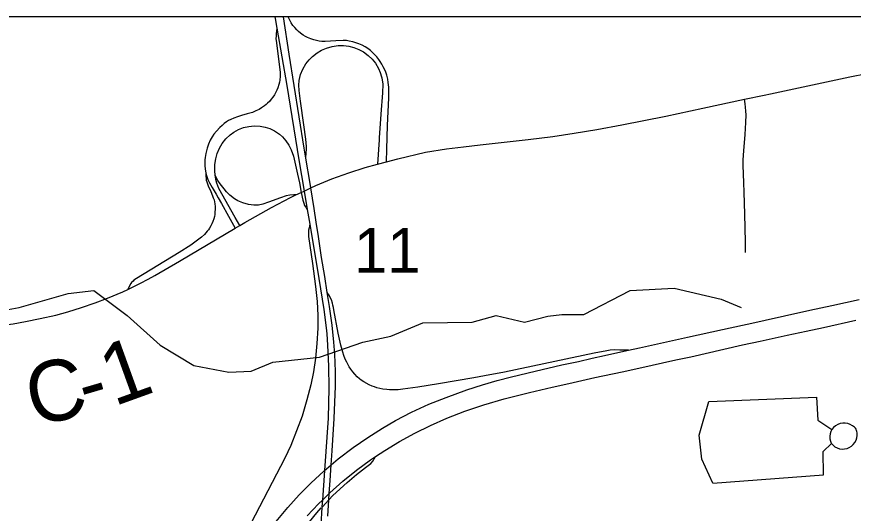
# Model space of a CAD drawing. Extents: x 0 to 34, y 0 to 22.
# Drawn here: x 4.191 to 4.974, y 20.641 to 21.106 of the extents above; entities that cross this region are included whole.
import ezdxf

# ---------------------------------------------------------------- set-up
doc = ezdxf.new("R2010")
doc.units = 0
for name, color, linetype in [('GM_X_City_Street', 7, 'Continuous'), ('GM_X_Corporation', 7, 'Continuous'), ('GM_X_County_Road', 7, 'Continuous'), ('GM_X_County_Road_Text', 7, 'Continuous'), ('GM_X_Interchange_Ramps', 7, 'Continuous'), ('GM_X_Interstate_Route', 7, 'Continuous'), ('GM_X_Minor_River', 7, 'Continuous'), ('GM_X_Section_Text', 7, 'Continuous')]:
    doc.layers.add(name, color=color, linetype=linetype)

msp = doc.modelspace()

# ---------------------------------------------------------------- linework, layer by layer
at = {"layer": 'GM_X_City_Street'}
for p, q in [((4.83911, 20.7456), (4.94017, 20.74974)), ((4.84312, 20.66909), (4.94673, 20.67701))]:
    msp.add_line(p, q, dxfattribs=at)
for points in [[(4.87344, 20.88515), (4.87363, 20.89506), (4.87302, 20.92082), (4.87228, 20.94148), (4.87195, 20.95018), (4.87134, 20.96694), (4.87127, 20.97191), (4.87192, 20.98021), (4.87317, 20.99569), (4.87388, 21.00684), (4.87419, 21.01391), (4.87396, 21.01729), (4.87357, 21.02106), (4.87326, 21.0242), (4.8725, 21.02853)], [(4.94017, 20.74974), (4.94143, 20.72801), (4.95439, 20.71948)], [(4.84312, 20.66909), (4.83262, 20.69161), (4.83034, 20.71412), (4.83911, 20.7456)], [(4.95439, 20.71948), (4.95337, 20.71743), (4.95272, 20.71524), (4.95245, 20.71297), (4.95257, 20.71069), (4.95308, 20.70846), (4.95387, 20.70657)], [(4.95396, 20.70635), (4.95553, 20.70462), (4.95738, 20.70318), (4.95945, 20.70209), (4.96168, 20.70137), (4.96401, 20.70105), (4.96634, 20.70114), (4.96864, 20.70163), (4.9708, 20.70252), (4.97279, 20.70376), (4.97453, 20.70533), (4.97597, 20.70718), (4.97706, 20.70925), (4.97778, 20.71148), (4.9781, 20.71381), (4.97801, 20.71615), (4.97786, 20.71731), (4.97754, 20.71844), (4.97706, 20.7195), (4.97643, 20.72049), (4.97566, 20.72138)], [(4.97566, 20.72138), (4.97379, 20.72289), (4.97167, 20.72407), (4.96939, 20.72487), (4.96701, 20.72527), (4.9646, 20.72526), (4.96222, 20.72484), (4.95994, 20.72402), (4.95784, 20.72284), (4.95597, 20.7213), (4.95439, 20.71948)], [(4.94673, 20.67701), (4.94622, 20.69865), (4.95396, 20.70635)]]:
    msp.add_lwpolyline(points, dxfattribs=at)
at = {"layer": 'GM_X_Corporation'}
for points in [[(8.71189, 21.10587), (4.05187, 21.10587), (4.0235, 20.82345), (4.01985, 20.77609), (3.99438, 20.44602), (3.94344, 19.94543), (3.9323, 19.82972), (3.91097, 19.60628), (3.89162, 19.41052)], [(7.91119, 21.10587), (4.05187, 21.10587), (4.0235, 20.82345), (4.01985, 20.77609), (3.99438, 20.44602), (3.94344, 19.94543), (3.9323, 19.82972), (3.91097, 19.60628), (3.89162, 19.41052)]]:
    msp.add_lwpolyline(points, dxfattribs=at)
msp.add_lwpolyline([(5.06523, 21.10587), (4.05189, 21.10587), (3.99095, 20.45499), (4.99301, 20.3518)], close=True, dxfattribs=at)
at = {"layer": 'GM_X_County_Road'}
for p, q in [((4.8725, 21.02853), (4.89121, 21.0325)), ((4.52915, 20.96781), (4.53729, 20.96994)), ((4.53729, 20.96994), (4.54797, 20.97273)), ((4.39568, 20.90778), (4.40003, 20.91034))]:
    msp.add_line(p, q, dxfattribs=at)
for points in [[(4.89121, 21.0325), (4.89712, 21.03376), (4.97121, 21.04955), (5.00304, 21.05593), (5.03823, 21.06186), (5.05885, 21.06496)], [(4.62525, 20.98579), (4.67007, 20.99078), (4.69307, 20.99369), (4.71328, 20.99671), (4.73442, 21.00019), (4.75787, 21.00449), (4.7991, 21.01285), (4.83348, 21.02017), (4.8725, 21.02853)], [(4.54797, 20.97273), (4.57393, 20.9789), (4.59367, 20.98215), (4.60947, 20.98401), (4.62525, 20.98579)], [(4.45266, 20.93897), (4.45764, 20.94132), (4.46037, 20.94262), (4.46651, 20.94549), (4.47138, 20.94777), (4.48636, 20.95393), (4.50215, 20.95962), (4.51737, 20.96473), (4.52915, 20.96781)], [(4.40003, 20.91034), (4.40484, 20.91317), (4.4298, 20.92722), (4.44769, 20.93663), (4.45266, 20.93897)], [(4.29534, 20.85049), (4.3002, 20.85278), (4.30716, 20.85623), (4.31436, 20.86022), (4.32043, 20.86368), (4.34351, 20.87705), (4.39568, 20.90778)], [(4.02373, 20.82292), (4.04315, 20.82099), (4.06723, 20.81858), (4.09318, 20.81623), (4.10798, 20.81505), (4.12339, 20.81437), (4.13632, 20.8142), (4.14616, 20.81445), (4.16031, 20.81528), (4.17443, 20.81658), (4.18785, 20.81835), (4.19938, 20.82031), (4.21328, 20.82313), (4.22769, 20.82652), (4.23898, 20.82959), (4.25194, 20.83357), (4.26477, 20.83798), (4.27634, 20.84225), (4.29053, 20.84822), (4.29534, 20.85049)]]:
    msp.add_lwpolyline(points, dxfattribs=at)
at = {"layer": 'GM_X_Interchange_Ramps'}
msp.add_line((4.46328, 20.9254), (4.46561, 20.91155), dxfattribs=at)
for points in [[(4.43302, 21.10587), (4.43329, 21.10427), (4.43487, 21.0953)], [(4.46188, 20.97355), (4.46034, 20.98279), (4.44632, 21.07088), (4.44103, 21.10587)], [(4.53954, 21.03991), (4.53912, 21.04432), (4.5386, 21.0473), (4.53762, 21.05112), (4.53669, 21.05385), (4.53552, 21.05677), (4.53443, 21.05897), (4.53314, 21.0614), (4.53161, 21.0638), (4.53014, 21.06595), (4.52836, 21.0683), (4.52631, 21.07061), (4.52408, 21.07275), (4.52235, 21.07415), (4.5198, 21.07602), (4.51748, 21.07753), (4.51459, 21.0791), (4.51138, 21.08058), (4.50883, 21.08157), (4.50578, 21.08248), (4.50248, 21.08314), (4.49992, 21.08347), (4.49671, 21.08358), (4.48986, 21.08342), (4.47993, 21.08275), (4.47694, 21.08276), (4.47435, 21.08307), (4.47204, 21.08351), (4.4695, 21.08414), (4.46648, 21.0851), (4.4634, 21.08643), (4.46156, 21.08731), (4.45939, 21.08861), (4.45693, 21.09038), (4.45489, 21.09208), (4.4534, 21.09365), (4.45149, 21.09575), (4.44986, 21.09773), (4.4481, 21.1003), (4.44683, 21.10263), (4.44562, 21.1051), (4.44536, 21.10587)], [(4.43487, 21.0953), (4.43411, 21.09028), (4.43397, 21.08789), (4.43393, 21.08527), (4.43405, 21.08367), (4.43793, 21.05397), (4.43795, 21.05024), (4.4376, 21.04653), (4.43718, 21.04444), (4.43674, 21.04227), (4.43574, 21.03933), (4.43478, 21.03704), (4.43364, 21.03474), (4.43242, 21.03266), (4.43109, 21.03068), (4.42953, 21.02861), (4.42775, 21.02648), (4.42614, 21.02498), (4.42479, 21.02373), (4.4233, 21.02257), (4.42054, 21.02052), (4.41813, 21.01914), (4.41516, 21.01763), (4.4119, 21.0163), (4.40806, 21.01528)], [(4.43487, 21.0953), (4.44426, 21.04159), (4.45547, 20.97173), (4.46037, 20.94262), (4.46328, 20.9254)], [(4.46188, 20.97355), (4.4623, 20.97867), (4.4625, 20.9811), (4.46241, 20.98445), (4.4619, 20.99106), (4.46007, 21.00477), (4.45678, 21.02695), (4.45553, 21.03683), (4.45538, 21.04181), (4.4557, 21.04615), (4.4569, 21.05162), (4.45896, 21.05682), (4.46179, 21.06163), (4.4649, 21.06545), (4.46801, 21.0685), (4.47243, 21.07193), (4.47671, 21.07448), (4.48125, 21.0765), (4.48661, 21.0781), (4.49214, 21.0789), (4.49712, 21.07891), (4.50205, 21.07832), (4.50688, 21.07711), (4.51151, 21.07531), (4.51587, 21.07295), (4.52036, 21.06962), (4.52391, 21.06615), (4.52701, 21.06226), (4.52989, 21.05747), (4.53162, 21.0535), (4.53276, 21.0497)], [(4.53276, 21.0497), (4.53304, 21.04875), (4.53387, 21.04262), (4.53369, 21.03457), (4.53202, 21.01473), (4.53064, 20.99241), (4.53053, 20.99055), (4.52915, 20.96781)], [(4.53729, 20.96994), (4.53762, 20.98193), (4.53823, 21.00387), (4.5396, 21.02996), (4.53954, 21.03991)], [(4.40806, 21.01528), (4.4071, 21.01502), (4.40167, 21.01343), (4.3978, 21.0122), (4.39438, 21.01089), (4.3917, 21.00964), (4.3896, 21.00859), (4.38777, 21.00741), (4.38547, 21.00577), (4.3835, 21.00414), (4.38128, 21.00211), (4.37814, 20.99876), (4.37577, 20.99575), (4.3742, 20.99345), (4.3723, 20.99031), (4.37066, 20.98664), (4.36942, 20.98264), (4.36817, 20.97785), (4.36752, 20.97419), (4.36726, 20.97176), (4.36726, 20.9694), (4.36726, 20.96612), (4.36752, 20.96344), (4.36822, 20.95946)], [(4.40003, 20.91034), (4.39588, 20.9177), (4.38053, 20.94492), (4.37945, 20.94751), (4.37857, 20.95015), (4.37777, 20.95342), (4.3772, 20.95622), (4.37709, 20.95721), (4.37658, 20.96178), (4.37666, 20.96738), (4.37748, 20.97291), (4.37883, 20.9777), (4.381, 20.98286), (4.38349, 20.98716), (4.38693, 20.99157), (4.39102, 20.99539), (4.39458, 20.99791), (4.39896, 21.00025), (4.40362, 21.00202), (4.40846, 21.00314), (4.41342, 21.0036), (4.41902, 21.00338), (4.42391, 21.00245), (4.42806, 21.00112), (4.43257, 20.99902), (4.43722, 20.99592), (4.44001, 20.99345), (4.44328, 20.9897), (4.44603, 20.98555), (4.44827, 20.98109), (4.45033, 20.97521), (4.45161, 20.96978), (4.45405, 20.95829), (4.45589, 20.95023), (4.45764, 20.94132), (4.45905, 20.93412), (4.45993, 20.93131), (4.4608, 20.92921), (4.46194, 20.92746), (4.46328, 20.9254)], [(4.48193, 20.84765), (4.47959, 20.86259), (4.47672, 20.88036), (4.47361, 20.89998), (4.47152, 20.91347), (4.46956, 20.92636), (4.46651, 20.94549), (4.46584, 20.94968), (4.46188, 20.97355)], [(4.36822, 20.95946), (4.36826, 20.95617), (4.36843, 20.95448), (4.36871, 20.95289), (4.36908, 20.9511), (4.37054, 20.94737), (4.37289, 20.94221), (4.37453, 20.93825), (4.37526, 20.93628), (4.37595, 20.93441), (4.3764, 20.93261), (4.37674, 20.93057), (4.37691, 20.92825), (4.37691, 20.92576), (4.37679, 20.92277), (4.37657, 20.92074), (4.37634, 20.91887), (4.37583, 20.91667), (4.37493, 20.91419), (4.37385, 20.91186), (4.37289, 20.90994), (4.37162, 20.90781), (4.37069, 20.90644), (4.36962, 20.90497), (4.36694, 20.9019), (4.36425, 20.89937), (4.35431, 20.89185), (4.3433, 20.88516), (4.30324, 20.86084), (4.30085, 20.8591), (4.30007, 20.85831), (4.29874, 20.85698), (4.29805, 20.85593), (4.29689, 20.85375), (4.29534, 20.85049)], [(4.36822, 20.95946), (4.36883, 20.95714), (4.37021, 20.95355), (4.37158, 20.9504), (4.37412, 20.9459), (4.37799, 20.93955), (4.37991, 20.9364), (4.38303, 20.93108), (4.38946, 20.91922), (4.39568, 20.90778)], [(4.45266, 20.93897), (4.45064, 20.93911), (4.44696, 20.9388), (4.44339, 20.93799), (4.43813, 20.93641), (4.42704, 20.93218), (4.42177, 20.93041), (4.41749, 20.92954), (4.41316, 20.92951), (4.40823, 20.93009), (4.40282, 20.93147), (4.39825, 20.93337), (4.39504, 20.93522), (4.3907, 20.93872), (4.3877, 20.94185), (4.38535, 20.94475), (4.38181, 20.94938), (4.37965, 20.95253), (4.37709, 20.95721)], [(4.46561, 20.91155), (4.46487, 20.90814), (4.46442, 20.90611), (4.46434, 20.90355), (4.46451, 20.90003), (4.46805, 20.87484), (4.47097, 20.85329), (4.47243, 20.83906), (4.4731, 20.82599), (4.47306, 20.81415), (4.47233, 20.79986), (4.47097, 20.78622), (4.46902, 20.77328), (4.46651, 20.76108), (4.46294, 20.74719), (4.45835, 20.73189)], [(4.46561, 20.91155), (4.46655, 20.90595), (4.47396, 20.86058), (4.4787, 20.83177), (4.48088, 20.81451), (4.48156, 20.80881), (4.48227, 20.79843), (4.48327, 20.77857), (4.48356, 20.75808), (4.48276, 20.72998)], [(4.48853, 20.72954), (4.48979, 20.76004), (4.48968, 20.77372), (4.48899, 20.78988), (4.48814, 20.80105), (4.48643, 20.81713), (4.48401, 20.83437), (4.48193, 20.84765)], [(4.5261, 20.75915), (4.52393, 20.76001), (4.52107, 20.76123), (4.51619, 20.76396), (4.51364, 20.76565), (4.51216, 20.76685), (4.51009, 20.76864), (4.50766, 20.77114), (4.50582, 20.77341), (4.50388, 20.77591), (4.50255, 20.77796), (4.50186, 20.7792), (4.50017, 20.78245), (4.49884, 20.78517), (4.49745, 20.78855), (4.49641, 20.79174), (4.49462, 20.79836), (4.49224, 20.80961), (4.48824, 20.83139), (4.4878, 20.83362), (4.48729, 20.83572), (4.48681, 20.83755), (4.48581, 20.84066), (4.48481, 20.84294), (4.484, 20.84445), (4.48193, 20.84765)], [(4.76414, 20.79364), (4.75584, 20.79374), (4.75132, 20.7938), (4.74698, 20.79351), (4.74368, 20.79311), (4.73182, 20.7907), (4.6479, 20.77292), (4.62914, 20.76943), (4.61913, 20.76763), (4.60256, 20.7648), (4.58606, 20.76205), (4.56679, 20.75891), (4.55276, 20.75694), (4.54843, 20.75661), (4.54469, 20.75651), (4.54036, 20.75661), (4.53781, 20.75682), (4.53413, 20.75725), (4.53104, 20.75782), (4.5283, 20.75845), (4.5261, 20.75915)], [(4.45835, 20.73189), (4.44778, 20.70433), (4.4421, 20.69255), (4.41445, 20.63906), (4.39511, 20.60085), (4.38655, 20.58294), (4.37958, 20.56704), (4.37316, 20.55092), (4.36706, 20.534), (4.36175, 20.51748), (4.35711, 20.50013), (4.35357, 20.48377), (4.35086, 20.46852), (4.3485, 20.45133), (4.34685, 20.43343), (4.34606, 20.41735), (4.34579, 20.39874), (4.34617, 20.3789), (4.34732, 20.35534), (4.34824, 20.34626), (4.34914, 20.33724), (4.35024, 20.33136), (4.35208, 20.32678), (4.35503, 20.32171)], [(4.48276, 20.72998), (4.47931, 20.68079), (4.47737, 20.65314), (4.47696, 20.64732), (4.47691, 20.64642), (4.47486, 20.61387)], [(4.48251, 20.63811), (4.48351, 20.65361), (4.48389, 20.65951), (4.48468, 20.67161), (4.48566, 20.68618), (4.48657, 20.6995), (4.48853, 20.72954)], [(4.47744, 20.64699), (4.48351, 20.65361), (4.48711, 20.65752), (4.50056, 20.66954), (4.50933, 20.6771), (4.51786, 20.68359), (4.52278, 20.68756), (4.52495, 20.68984), (4.52603, 20.69188), (4.52714, 20.69398)], [(4.44869, 20.6127), (4.47222, 20.64131), (4.47641, 20.64587)]]:
    msp.add_lwpolyline(points, dxfattribs=at)
at = {"layer": 'GM_X_Interstate_Route'}
for points in [[(4.43423, 20.63325), (4.44494, 20.64617), (4.45579, 20.65813), (4.46673, 20.66916), (4.47904, 20.68056), (4.48566, 20.68618), (4.49231, 20.69181), (4.50609, 20.70242), (4.51989, 20.71196), (4.53355, 20.72057), (4.54589, 20.72777), (4.56078, 20.73548), (4.57719, 20.74292), (4.59332, 20.74944), (4.61261, 20.75638), (4.62743, 20.76103), (4.64112, 20.76513), (4.65433, 20.76864), (4.67667, 20.77403), (4.70149, 20.77979), (4.71729, 20.78315), (4.72999, 20.78611), (4.74152, 20.78863), (4.7567, 20.79195), (4.76414, 20.79364), (4.77427, 20.79594), (4.81918, 20.80582), (4.85194, 20.81305), (4.88233, 20.81953), (4.89201, 20.82176), (4.91021, 20.82575), (4.93386, 20.83107), (4.9545, 20.83557), (4.97999, 20.84113)], [(4.46307, 20.63833), (4.4738, 20.64966), (4.47737, 20.65314), (4.48389, 20.65951), (4.48452, 20.66012), (4.49662, 20.67093), (4.50923, 20.68115), (4.52231, 20.69077), (4.52714, 20.69398), (4.53582, 20.69976), (4.54972, 20.70815), (4.56396, 20.71592), (4.57852, 20.72309), (4.59395, 20.72988), (4.61083, 20.73641), (4.62858, 20.74236), (4.64774, 20.74793), (4.67127, 20.75396), (4.69246, 20.75897), (4.70823, 20.76249), (4.73249, 20.7679), (4.75799, 20.77345), (4.77377, 20.7769), (4.80837, 20.78442), (4.82231, 20.78752), (4.8532, 20.79458), (4.87079, 20.79849), (4.88719, 20.80206), (4.91269, 20.80757), (4.93028, 20.81148), (4.94667, 20.81496), (4.97698, 20.82173)]]:
    msp.add_lwpolyline(points, dxfattribs=at)
at = {"layer": 'GM_X_Minor_River'}
msp.add_lwpolyline([(4.17257, 20.82971), (4.19351, 20.83346), (4.23929, 20.84658), (4.26325, 20.84951), (4.29464, 20.8261), (4.32557, 20.79815), (4.35706, 20.77929), (4.38993, 20.77293), (4.41082, 20.77403), (4.43109, 20.78234), (4.47481, 20.78715), (4.5153, 20.80113), (4.54159, 20.80667), (4.57143, 20.81935), (4.61773, 20.81993), (4.64023, 20.82593), (4.66666, 20.8197), (4.68839, 20.82533), (4.7017, 20.82696), (4.72218, 20.82692), (4.7655, 20.84957), (4.8069, 20.85177), (4.8507, 20.84139), (4.8695, 20.83342)], dxfattribs=at)

# ---------------------------------------------------------------- texts
at = {"layer": 'GM_X_County_Road_Text'}
for s, rotation, p in [('1', 19.8638, (4.28225, 20.74072)), ('C', 11.90123, (4.20644, 20.72232)), ('-', 16.31365, (4.2564, 20.73303))]:
    msp.add_text(s, height=0.05682, rotation=rotation, dxfattribs=at).set_placement(p)
at = {"layer": 'GM_X_Section_Text'}
msp.add_text('11', height=0.041856, rotation=0.00001, dxfattribs=at).set_placement((4.50698, 20.86613))

doc.saveas('drawing.dxf')
